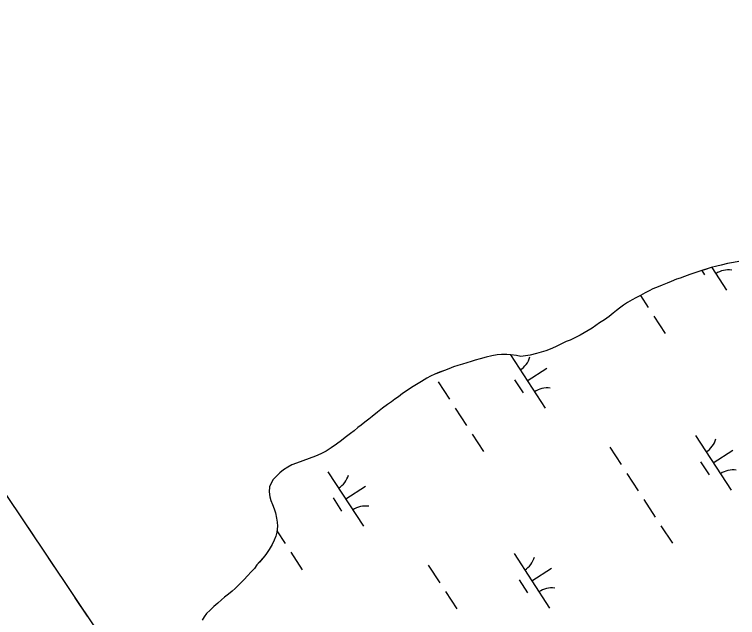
# Model space of a CAD drawing. Extents: x 3953924 to 3974542, y 193747 to 216192.
# Drawn here: x 3964977 to 3965532, y 206433 to 206897 of the extents above; entities that cross this region are included whole.
import ezdxf

# ---------------------------------------------------------------- set-up
doc = ezdxf.new("R2010")
doc.units = 0
for name, color, linetype in [('V-GRID-MAJR', 7, 'Continuous'), ('V-TOPO-SHOR', 7, 'Continuous'), ('V-UTIL-LINE', 7, 'Continuous'), ('V-WETL-SWMP', 7, 'Continuous')]:
    doc.layers.add(name, color=color, linetype=linetype)

msp = doc.modelspace()

# ---------------------------------------------------------------- linework, layer by layer
at = {"layer": 'V-GRID-MAJR'}
msp.add_spline([(3959356.79, 206310.36), (3962493.71, 206368.64), (3967818.56, 206468.17), (3970066, 206510.41)], degree=3, dxfattribs=at)
at = {"layer": 'V-TOPO-SHOR'}
for points in [[(3965533.21, 206706.64), (3965529.23, 206706.02), (3965524.47, 206705.15), (3965519.72, 206704.01), (3965516.25, 206703.13), (3965511.88, 206702), (3965507.51, 206700.61), (3965503.14, 206699.22), (3965499.54, 206697.95), (3965495.55, 206696.69), (3965491.57, 206695.17), (3965488.1, 206694.03), (3965485.27, 206693.02), (3965481.15, 206691.37), (3965478.19, 206690.1), (3965474.33, 206688.46), (3965471.25, 206687.32), (3965467.26, 206685.67), (3965464.43, 206684.27), (3965461.21, 206682.75), (3965457.61, 206680.58), (3965454.14, 206678.8), (3965451.18, 206677.28), (3965447.83, 206675.24), (3965444.61, 206673.21), (3965441.65, 206670.91), (3965439.2, 206669.13), (3965436.75, 206666.96), (3965433.66, 206664.54), (3965429.92, 206661.86), (3965426.32, 206659.56), (3965423.48, 206657.65), (3965420.52, 206655.62), (3965417.43, 206653.71), (3965414.34, 206651.92), (3965411.25, 206650.02), (3965407.78, 206648.24), (3965403.66, 206646.33), (3965400.7, 206645.19), (3965397.1, 206643.41), (3965393.37, 206641.64), (3965389.51, 206639.86), (3965384.88, 206638.08), (3965381.41, 206636.95), (3965377.81, 206635.94), (3965372.93, 206634.68), (3965369.46, 206634.18), (3965365.86, 206633.82), (3965362.4, 206634.48), (3965358.04, 206634.88), (3965354.96, 206635.28), (3965350.85, 206635.31), (3965347.52, 206634.94)], [(3965347.52, 206634.94), (3965343.54, 206634.19), (3965339.17, 206633.31), (3965334.54, 206632.05), (3965330.68, 206630.92), (3965327.6, 206629.9), (3965324.25, 206628.89), (3965320.91, 206627.88), (3965317.31, 206626.75), (3965313.97, 206625.74), (3965310.5, 206624.34), (3965307.16, 206623.08), (3965303.3, 206621.55), (3965299.7, 206620.03), (3965296.35, 206618.51), (3965293.52, 206616.98), (3965289.4, 206614.57), (3965285.54, 206612.15), (3965281.81, 206609.99), (3965277.69, 206607.18), (3965274.98, 206605.27), (3965271.89, 206602.85), (3965269.05, 206600.81), (3965266.48, 206598.9), (3965263.39, 206596.73), (3965259.52, 206593.93), (3965255.66, 206590.87), (3965251.53, 206587.68), (3965249.08, 206585.64), (3965245.99, 206583.21), (3965243.03, 206580.92), (3965240.58, 206579.14), (3965237.87, 206576.71), (3965235.04, 206574.67), (3965230.92, 206571.36), (3965227.95, 206569.06), (3965224.09, 206566.26), (3965220.22, 206563.58), (3965216.23, 206561.04), (3965212.24, 206558.87), (3965208, 206557.23), (3965203.24, 206555.32), (3965198.35, 206553.55), (3965193.6, 206551.78), (3965189.99, 206550.39), (3965186.78, 206548.73), (3965183.56, 206546.7), (3965180.73, 206544.4), (3965178.27, 206541.97), (3965175.69, 206539.16), (3965174.01, 206536.48), (3965172.71, 206533.53), (3965172.44, 206529.81), (3965172.93, 206525.96), (3965173.81, 206523), (3965175.08, 206520.04), (3965176.35, 206516.7), (3965177.36, 206513.49), (3965178.24, 206509.5), (3965178.73, 206506.42), (3965178.98, 206503.34), (3965178.31, 206498.85), (3965177.53, 206495.65), (3965176.35, 206492.7), (3965174.67, 206489.37), (3965172.47, 206485.53), (3965169.88, 206481.7), (3965167.94, 206479.14), (3965165.1, 206475.82), (3965163.04, 206473.52), (3965161.1, 206470.83), (3965158.78, 206468.15), (3965155.94, 206465.08), (3965153.36, 206462.4), (3965151.04, 206460.1), (3965148.58, 206457.67), (3965146.39, 206455.5), (3965144.07, 206453.46), (3965141.23, 206451.04), (3965138.27, 206448.74), (3965135.82, 206446.7), (3965132.99, 206444.15), (3965130.02, 206441.6), (3965127.18, 206438.92), (3965124.48, 206436.23), (3965122.67, 206433.68), (3965120.98, 206430.99)]]:
    msp.add_lwpolyline(points, dxfattribs=at)
at = {"layer": 'V-UTIL-LINE'}
for points in [[(3969933.5, 199153.6), (3965324.75, 205998.56), (3961472.65, 211751.95)], [(3964991.89, 206495.7), (3964982.43, 206509.83)], [(3965012.47, 206464.96), (3965003.02, 206479.09)], [(3965033.06, 206434.21), (3965023.6, 206448.34)]]:
    msp.add_lwpolyline(points, dxfattribs=at)
at = {"layer": 'V-WETL-SWMP'}
for p, q in [((3965511.88, 206702), (3965503.14, 206699.22)), ((3965516.25, 206703.13), (3965511.88, 206702)), ((3965512.44, 206702.14), (3965523.75, 206684.76)), ((3965519.72, 206704.01), (3965516.25, 206703.13)), ((3965524.47, 206705.14), (3965519.72, 206704.01)), ((3965529.23, 206706.02), (3965524.47, 206705.14)), ((3965533.21, 206706.64), (3965529.23, 206706.02)), ((3965495.55, 206696.69), (3965491.57, 206695.17)), ((3965499.54, 206697.96), (3965495.55, 206696.69)), ((3965503.14, 206699.22), (3965499.54, 206697.96)), ((3965504.79, 206699.75), (3965506.92, 206696.48)), ((3965481.15, 206691.37), (3965478.19, 206690.11)), ((3965485.27, 206693.02), (3965481.15, 206691.37)), ((3965488.1, 206694.03), (3965485.27, 206693.02)), ((3965491.57, 206695.17), (3965488.1, 206694.03)), ((3965467.26, 206685.67), (3965464.43, 206684.27)), ((3965471.25, 206687.32), (3965467.26, 206685.67)), ((3965474.33, 206688.46), (3965471.25, 206687.32)), ((3965478.19, 206690.11), (3965474.33, 206688.46)), ((3965457.61, 206680.58), (3965454.14, 206678.8)), ((3965457.6, 206680.58), (3965463.54, 206671.47)), ((3965461.21, 206682.75), (3965457.61, 206680.58)), ((3965464.43, 206684.27), (3965461.21, 206682.75)), ((3965447.83, 206675.24), (3965444.61, 206673.21)), ((3965451.18, 206677.28), (3965447.83, 206675.24)), ((3965454.14, 206678.8), (3965451.18, 206677.28)), ((3965439.2, 206669.13), (3965436.75, 206666.96)), ((3965441.65, 206670.91), (3965439.2, 206669.13)), ((3965444.61, 206673.21), (3965441.65, 206670.91)), ((3965433.66, 206664.53), (3965429.92, 206661.86)), ((3965436.75, 206666.96), (3965433.66, 206664.53)), ((3965467.9, 206664.76), (3965476.63, 206651.35)), ((3965423.48, 206657.65), (3965420.52, 206655.62)), ((3965426.32, 206659.57), (3965423.48, 206657.65)), ((3965429.92, 206661.86), (3965426.32, 206659.57)), ((3965414.34, 206651.92), (3965411.25, 206650.02)), ((3965417.43, 206653.71), (3965414.34, 206651.92)), ((3965420.52, 206655.62), (3965417.43, 206653.71)), ((3965403.66, 206646.33), (3965400.7, 206645.19)), ((3965407.78, 206648.24), (3965403.66, 206646.33)), ((3965411.25, 206650.02), (3965407.78, 206648.24)), ((3965393.37, 206641.64), (3965389.51, 206639.86)), ((3965397.1, 206643.41), (3965393.37, 206641.64)), ((3965400.7, 206645.19), (3965397.1, 206643.41)), ((3965347.52, 206634.94), (3965343.53, 206634.19)), ((3965350.85, 206635.3), (3965347.52, 206634.94)), ((3965354.96, 206635.28), (3965350.85, 206635.3)), ((3965358.04, 206634.88), (3965354.96, 206635.28)), ((3965357.72, 206634.93), (3965384.35, 206594.02)), ((3965362.4, 206634.48), (3965358.04, 206634.88)), ((3965372.93, 206634.68), (3965369.46, 206634.18)), ((3965377.81, 206635.94), (3965372.93, 206634.68)), ((3965381.41, 206636.95), (3965377.81, 206635.94)), ((3965384.88, 206638.08), (3965381.41, 206636.95)), ((3965389.51, 206639.86), (3965384.88, 206638.08)), ((3965327.6, 206629.9), (3965320.91, 206627.88)), ((3965330.68, 206630.92), (3965327.6, 206629.9)), ((3965334.54, 206632.05), (3965330.68, 206630.92)), ((3965339.17, 206633.31), (3965334.54, 206632.05)), ((3965343.53, 206634.19), (3965339.17, 206633.31)), ((3965365.86, 206633.82), (3965362.4, 206634.48)), ((3965369.46, 206634.18), (3965365.86, 206633.82)), ((3965310.5, 206624.34), (3965307.16, 206623.08)), ((3965313.97, 206625.74), (3965310.5, 206624.34)), ((3965317.31, 206626.75), (3965313.97, 206625.74)), ((3965320.91, 206627.88), (3965317.31, 206626.75)), ((3965370.71, 206614.97), (3965385.79, 206624.79)), ((3965296.35, 206618.51), (3965293.52, 206616.99)), ((3965299.7, 206620.03), (3965296.35, 206618.51)), ((3965303.3, 206621.56), (3965299.7, 206620.03)), ((3965307.16, 206623.08), (3965303.3, 206621.56)), ((3965289.4, 206614.57), (3965285.54, 206612.15)), ((3965293.52, 206616.99), (3965289.4, 206614.57)), ((3965302.31, 206614.24), (3965311.04, 206600.84)), ((3965360.97, 206615.79), (3965367.51, 206605.73)), ((3965277.69, 206607.18), (3965274.98, 206605.27)), ((3965281.81, 206609.99), (3965277.69, 206607.18)), ((3965285.54, 206612.15), (3965281.81, 206609.99)), ((3965271.89, 206602.85), (3965269.05, 206600.81)), ((3965274.98, 206605.27), (3965271.89, 206602.85)), ((3965263.39, 206596.73), (3965259.52, 206593.93)), ((3965266.48, 206598.9), (3965263.39, 206596.73)), ((3965269.05, 206600.81), (3965266.48, 206598.9)), ((3965255.66, 206590.87), (3965251.53, 206587.68)), ((3965259.52, 206593.93), (3965255.66, 206590.87)), ((3965315.41, 206594.13), (3965324.13, 206580.72)), ((3965249.08, 206585.64), (3965245.99, 206583.21)), ((3965251.53, 206587.68), (3965249.08, 206585.64)), ((3965240.58, 206579.14), (3965237.87, 206576.71)), ((3965243.03, 206580.92), (3965240.58, 206579.14)), ((3965245.99, 206583.21), (3965243.03, 206580.92)), ((3965235.04, 206574.67), (3965230.92, 206571.36)), ((3965237.87, 206576.71), (3965235.04, 206574.67)), ((3965328.5, 206574.02), (3965337.23, 206560.61)), ((3965227.95, 206569.06), (3965224.09, 206566.26)), ((3965230.92, 206571.36), (3965227.95, 206569.06)), ((3965499.96, 206572.96), (3965527.24, 206531.06)), ((3965220.22, 206563.58), (3965216.23, 206561.03)), ((3965224.09, 206566.26), (3965220.22, 206563.58)), ((3965434.14, 206564.03), (3965442.87, 206550.62)), ((3965208, 206557.23), (3965203.24, 206555.32)), ((3965212.24, 206558.87), (3965208, 206557.23)), ((3965216.23, 206561.03), (3965212.24, 206558.87)), ((3965513.6, 206552.01), (3965528.68, 206561.83)), ((3965193.6, 206551.78), (3965190, 206550.39)), ((3965198.35, 206553.55), (3965193.6, 206551.78)), ((3965203.24, 206555.32), (3965198.35, 206553.55)), ((3965503.86, 206552.83), (3965510.4, 206542.77)), ((3965183.56, 206546.7), (3965180.72, 206544.4)), ((3965186.78, 206548.73), (3965183.56, 206546.7)), ((3965190, 206550.39), (3965186.78, 206548.73)), ((3965178.27, 206541.97), (3965175.69, 206539.16)), ((3965180.72, 206544.4), (3965178.27, 206541.97)), ((3965217.66, 206545.18), (3965244.94, 206503.27)), ((3965447.23, 206543.92), (3965455.96, 206530.51)), ((3965174.01, 206536.48), (3965172.71, 206533.53)), ((3965175.69, 206539.16), (3965174.01, 206536.48)), ((3965172.71, 206533.53), (3965172.44, 206529.81)), ((3965172.44, 206529.81), (3965172.93, 206525.96)), ((3965231.3, 206524.23), (3965246.39, 206534.05)), ((3965172.93, 206525.96), (3965173.81, 206523)), ((3965221.56, 206525.05), (3965228.11, 206514.99)), ((3965460.32, 206523.8), (3965469.05, 206510.39)), ((3965173.81, 206523), (3965175.08, 206520.04)), ((3965175.08, 206520.04), (3965176.35, 206516.7)), ((3965176.35, 206516.7), (3965177.36, 206513.49)), ((3965177.36, 206513.49), (3965178.24, 206509.5)), ((3965178.24, 206509.5), (3965178.73, 206506.42)), ((3965178.98, 206503.34), (3965178.31, 206498.85)), ((3965178.73, 206506.42), (3965178.98, 206503.34)), ((3965473.42, 206503.69), (3965482.15, 206490.28)), ((3965178.31, 206498.85), (3965177.52, 206495.65)), ((3965178.43, 206499.65), (3965184.73, 206489.98)), ((3965176.35, 206492.7), (3965174.67, 206489.37)), ((3965177.52, 206495.65), (3965176.35, 206492.7)), ((3965172.47, 206485.53), (3965169.88, 206481.7)), ((3965174.67, 206489.37), (3965172.47, 206485.53)), ((3965167.94, 206479.14), (3965165.1, 206475.81)), ((3965169.88, 206481.7), (3965167.94, 206479.14)), ((3965189.09, 206483.27), (3965197.82, 206469.86)), ((3965360.55, 206482.22), (3965387.83, 206440.31)), ((3965165.1, 206475.81), (3965163.04, 206473.52)), ((3965158.78, 206468.15), (3965155.94, 206465.08)), ((3965161.1, 206470.83), (3965158.78, 206468.15)), ((3965163.04, 206473.52), (3965161.1, 206470.83)), ((3965294.73, 206473.29), (3965303.46, 206459.88)), ((3965374.19, 206461.27), (3965389.28, 206471.09)), ((3965155.94, 206465.08), (3965153.36, 206462.4)), ((3965153.36, 206462.4), (3965146.39, 206455.5)), ((3965364.45, 206462.09), (3965371, 206452.03)), ((3965144.07, 206453.46), (3965141.23, 206451.04)), ((3965146.39, 206455.5), (3965144.07, 206453.46)), ((3965307.83, 206453.17), (3965316.56, 206439.76)), ((3965135.82, 206446.7), (3965132.99, 206444.15)), ((3965138.27, 206448.74), (3965135.82, 206446.7)), ((3965141.23, 206451.04), (3965138.27, 206448.74)), ((3965130.02, 206441.6), (3965127.18, 206438.92)), ((3965132.99, 206444.15), (3965130.02, 206441.6)), ((3965124.48, 206436.23), (3965122.67, 206433.68)), ((3965127.18, 206438.92), (3965124.48, 206436.23)), ((3965122.67, 206433.68), (3965120.98, 206430.99))]:
    msp.add_line(p, q, dxfattribs=at)
for centre, start, end in [((3965525.38, 206682.7), 82.2901, 123.8337), ((3965355.84, 206638.25), 302.2901, 343.8338), ((3965385.97, 206591.95), 82.2901, 123.8337), ((3965498.73, 206575.29), 302.2901, 343.8338), ((3965528.86, 206528.99), 82.2901, 123.8337), ((3965216.43, 206547.5), 302.2901, 343.8338), ((3965246.57, 206501.21), 82.2901, 123.8337), ((3965359.32, 206484.55), 302.2901, 343.8338), ((3965389.46, 206438.25), 82.2901, 123.8337)]:
    msp.add_arc(centre, 17.62, start, end, dxfattribs=at)

doc.saveas('drawing.dxf')
